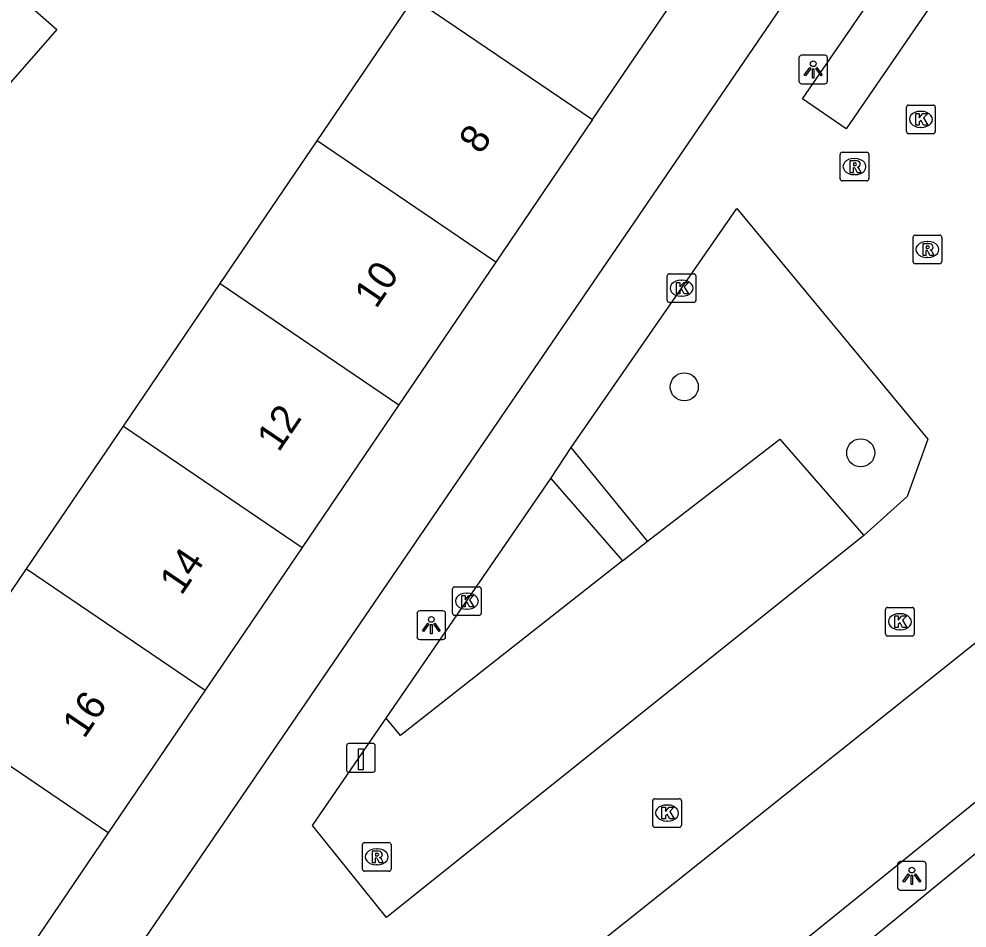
# Model space of a CAD drawing. Extents: x 161882 to 162509, y 381687 to 382379.
# Drawn here: x 162144.53 to 162177.57, y 382037.54 to 382069.24 of the extents above; entities that cross this region are included whole.
import ezdxf

# ---------------------------------------------------------------- set-up
doc = ezdxf.new("R2010")
doc.units = 0
for name, color, linetype in [('IMGEO_Boom', 7, 'Continuous'), ('IMGEO_Kolk', 7, 'Continuous'), ('IMGEO_Laadpaal', 7, 'Continuous'), ('IMGEO_Lichtpunt', 7, 'Continuous'), ('IMGEO_Pand', 7, 'Continuous'), ('IMGEO_Pand_nummerreeks', 7, 'Continuous'), ('IMGEO_Parkeervlak_open', 7, 'Continuous'), ('IMGEO_Rijbaan_lokaal_open', 7, 'Continuous'), ('IMGEO_Rioolput', 7, 'Continuous'), ('IMGEO_Voetpad_open', 7, 'Continuous'), ('IMGEO_Woonerf_open', 7, 'Continuous')]:
    doc.layers.add(name, color=color, linetype=linetype)

msp = doc.modelspace()

# ---------------------------------------------------------------- linework, layer by layer
at = {"layer": 'IMGEO_Boom'}
for centre in [(162167.72, 382056.412), (162173.869, 382054.111)]:
    msp.add_circle(centre, 0.489, dxfattribs=at)
at = {"layer": 'IMGEO_Kolk'}
for p, q in [((162175.465, 382065.314), (162175.465, 382066.166)), ((162175.54, 382066.24), (162176.392, 382066.24)), ((162175.953, 382066.02), (162175.978, 382066.02)), ((162176.466, 382066.166), (162176.466, 382065.314)), ((162175.976, 382065.46), (162175.951, 382065.46)), ((162176.392, 382065.24), (162175.54, 382065.24)), ((162167.2, 382060.354), (162168.052, 382060.354)), ((162167.125, 382059.428), (162167.125, 382060.28)), ((162167.613, 382060.134), (162167.638, 382060.134)), ((162168.126, 382060.28), (162168.126, 382059.428)), ((162167.636, 382059.574), (162167.611, 382059.574)), ((162168.052, 382059.354), (162167.2, 382059.354)), ((162159.641, 382048.515), (162159.641, 382049.367)), ((162159.716, 382049.441), (162160.568, 382049.441)), ((162160.129, 382049.221), (162160.154, 382049.221)), ((162160.642, 382049.367), (162160.642, 382048.515)), ((162160.152, 382048.661), (162160.127, 382048.661)), ((162174.733, 382047.796), (162174.733, 382048.648)), ((162174.808, 382048.722), (162175.66, 382048.722)), ((162175.221, 382048.502), (162175.246, 382048.502)), ((162175.734, 382048.648), (162175.734, 382047.796)), ((162160.568, 382048.441), (162159.716, 382048.441)), ((162175.244, 382047.942), (162175.219, 382047.942)), ((162175.66, 382047.722), (162174.808, 382047.722)), ((162166.619, 382041.124), (162166.619, 382041.976)), ((162166.694, 382042.05), (162167.546, 382042.05)), ((162167.62, 382041.976), (162167.62, 382041.124)), ((162167.107, 382041.83), (162167.132, 382041.83)), ((162167.13, 382041.27), (162167.105, 382041.27)), ((162167.546, 382041.05), (162166.694, 382041.05))]:
    msp.add_line(p, q, dxfattribs=at)
for points in [[(162175.465, 382065.314), (162175.465, 382066.166)], [(162175.54, 382066.24), (162176.392, 382066.24)], [(162176.466, 382066.166), (162176.466, 382065.314)], [(162175.786, 382065.94), (162175.909, 382065.94), (162175.909, 382065.789), (162176.039, 382065.94), (162176.203, 382065.94), (162176.057, 382065.789), (162176.21, 382065.54), (162176.058, 382065.54), (162175.973, 382065.704), (162175.909, 382065.637), (162175.909, 382065.54), (162175.786, 382065.54), (162175.786, 382065.94)], [(162176.392, 382065.24), (162175.54, 382065.24)], [(162167.2, 382060.354), (162168.052, 382060.354)], [(162167.125, 382059.428), (162167.125, 382060.28)], [(162167.446, 382060.054), (162167.569, 382060.054), (162167.569, 382059.903), (162167.699, 382060.054), (162167.863, 382060.054), (162167.717, 382059.903), (162167.87, 382059.654), (162167.718, 382059.654), (162167.633, 382059.818), (162167.569, 382059.751), (162167.569, 382059.654), (162167.446, 382059.654), (162167.446, 382060.054)], [(162168.126, 382060.28), (162168.126, 382059.428)], [(162168.052, 382059.354), (162167.2, 382059.354)], [(162159.641, 382048.515), (162159.641, 382049.367)], [(162159.716, 382049.441), (162160.568, 382049.441)], [(162159.962, 382049.141), (162160.085, 382049.141), (162160.085, 382048.99), (162160.215, 382049.141), (162160.379, 382049.141), (162160.233, 382048.99), (162160.386, 382048.741), (162160.234, 382048.741), (162160.149, 382048.905), (162160.085, 382048.838), (162160.085, 382048.741), (162159.962, 382048.741), (162159.962, 382049.141)], [(162160.642, 382049.367), (162160.642, 382048.515)], [(162174.733, 382047.796), (162174.733, 382048.648)], [(162174.808, 382048.722), (162175.66, 382048.722)], [(162175.734, 382048.648), (162175.734, 382047.796)], [(162160.568, 382048.441), (162159.716, 382048.441)], [(162175.054, 382048.422), (162175.177, 382048.422), (162175.177, 382048.271), (162175.307, 382048.422), (162175.471, 382048.422), (162175.325, 382048.271), (162175.478, 382048.022), (162175.326, 382048.022), (162175.241, 382048.186), (162175.177, 382048.119), (162175.177, 382048.022), (162175.054, 382048.022), (162175.054, 382048.422)], [(162175.66, 382047.722), (162174.808, 382047.722)], [(162166.619, 382041.124), (162166.619, 382041.976)], [(162166.694, 382042.05), (162167.546, 382042.05)], [(162167.62, 382041.976), (162167.62, 382041.124)], [(162166.94, 382041.75), (162167.063, 382041.75), (162167.063, 382041.599), (162167.193, 382041.75), (162167.357, 382041.75), (162167.211, 382041.599), (162167.364, 382041.35), (162167.212, 382041.35), (162167.127, 382041.514), (162167.063, 382041.447), (162167.063, 382041.35), (162166.94, 382041.35), (162166.94, 382041.75)], [(162167.546, 382041.05), (162166.694, 382041.05)]]:
    msp.add_lwpolyline(points, dxfattribs=at)
for centre, start, end in [((162175.542, 382066.164), 91.552, 178.448), ((162175.542, 382066.164), 91.552, 178.448), ((162176.39, 382066.164), 1.552, 88.448), ((162176.39, 382066.164), 1.552, 88.448), ((162175.542, 382065.316), 181.552, 268.448), ((162175.542, 382065.316), 181.552, 268.448), ((162176.39, 382065.316), 271.552, 358.448), ((162176.39, 382065.316), 271.552, 358.448), ((162167.202, 382060.278), 91.552, 178.448), ((162167.202, 382060.278), 91.552, 178.448), ((162168.05, 382060.278), 1.552, 88.448), ((162168.05, 382060.278), 1.552, 88.448), ((162167.202, 382059.43), 181.552, 268.448), ((162167.202, 382059.43), 181.552, 268.448), ((162168.05, 382059.43), 271.552, 358.448), ((162168.05, 382059.43), 271.552, 358.448), ((162159.718, 382049.365), 91.552, 178.448), ((162159.718, 382049.365), 91.552, 178.448), ((162160.566, 382049.365), 1.552, 88.448), ((162160.566, 382049.365), 1.552, 88.448), ((162159.718, 382048.517), 181.552, 268.448), ((162159.718, 382048.517), 181.552, 268.448), ((162160.566, 382048.517), 271.552, 358.448), ((162160.566, 382048.517), 271.552, 358.448), ((162174.81, 382048.646), 91.552, 178.448), ((162174.81, 382048.646), 91.552, 178.448), ((162175.658, 382048.646), 1.552, 88.448), ((162175.658, 382048.646), 1.552, 88.448), ((162174.81, 382047.798), 181.552, 268.448), ((162174.81, 382047.798), 181.552, 268.448), ((162175.658, 382047.798), 271.552, 358.448), ((162175.658, 382047.798), 271.552, 358.448), ((162166.696, 382041.974), 91.552, 178.448), ((162166.696, 382041.974), 91.552, 178.448), ((162167.544, 382041.974), 1.552, 88.448), ((162167.544, 382041.974), 1.552, 88.448), ((162166.696, 382041.126), 181.552, 268.448), ((162166.696, 382041.126), 181.552, 268.448), ((162167.544, 382041.126), 271.552, 358.448), ((162167.544, 382041.126), 271.552, 358.448)]:
    msp.add_arc(centre, 0.0765, start, end, dxfattribs=at)
for centre, major_axis, ratio, start_param, end_param in [((162175.952, 382065.74), (-0.387, 0.002), 0.722429, 4.712389, 7.853982), ((162175.977, 382065.74), (-0.39, 0.002), 0.717154, 1.570796, 4.712389), ((162167.612, 382059.854), (-0.387, 0.002), 0.722429, 4.712389, 7.853982), ((162167.637, 382059.854), (-0.39, 0.002), 0.717154, 1.570796, 4.712389), ((162160.128, 382048.941), (-0.387, 0.002), 0.722429, 4.712389, 7.853982), ((162160.153, 382048.941), (-0.39, 0.002), 0.717154, 1.570796, 4.712389), ((162175.22, 382048.222), (-0.387, 0.002), 0.722429, 4.712389, 7.853982), ((162175.245, 382048.222), (-0.39, 0.002), 0.717154, 1.570796, 4.712389), ((162167.106, 382041.55), (-0.387, 0.002), 0.722429, 4.712389, 7.853982), ((162167.131, 382041.55), (-0.39, 0.002), 0.717154, 1.570796, 4.712389)]:
    msp.add_ellipse(centre, major_axis=major_axis, ratio=ratio, start_param=start_param, end_param=end_param, dxfattribs=at)
at = {"layer": 'IMGEO_Laadpaal'}
for p, q in [((162155.95, 382043.891), (162155.95, 382043.05)), ((162155.95, 382043.891), (162155.95, 382043.05)), ((162156.866, 382043.975), (162156.025, 382043.975)), ((162156.866, 382043.975), (162156.025, 382043.975)), ((162156.95, 382043.059), (162156.95, 382043.9)), ((162156.95, 382043.059), (162156.95, 382043.9)), ((162156.034, 382042.975), (162156.875, 382042.975)), ((162156.034, 382042.975), (162156.875, 382042.975))]:
    msp.add_line(p, q, dxfattribs=at)
msp.add_lwpolyline([(162156.365, 382043.788), (162156.525, 382043.788), (162156.525, 382043.055), (162156.365, 382043.055), (162156.365, 382043.788)], dxfattribs=at)
for centre, start, end in [((162156.028, 382043.897), 92.4484, 184.2845), ((162156.028, 382043.897), 92.4484, 184.2845), ((162156.872, 382043.897), 2.4484, 94.2845), ((162156.872, 382043.897), 2.4484, 94.2845), ((162156.028, 382043.053), 182.4484, 274.2845), ((162156.028, 382043.053), 182.4484, 274.2845), ((162156.872, 382043.053), 272.4484, 4.2845), ((162156.872, 382043.053), 272.4484, 4.2845)]:
    msp.add_arc(centre, 0.0779, start, end, dxfattribs=at)
at = {"layer": 'IMGEO_Lichtpunt'}
for p, q in [((162172.618, 382067.977), (162171.81, 382067.977)), ((162172.618, 382067.977), (162171.81, 382067.977)), ((162171.716, 382067.882), (162171.716, 382067.075)), ((162171.716, 382067.882), (162171.716, 382067.075)), ((162172.712, 382067.075), (162172.712, 382067.882)), ((162172.712, 382067.075), (162172.712, 382067.882)), ((162171.81, 382066.981), (162172.618, 382066.981)), ((162171.81, 382066.981), (162172.618, 382066.981)), ((162158.405, 382048.503), (162158.405, 382047.696)), ((162158.405, 382048.503), (162158.405, 382047.696)), ((162159.307, 382048.598), (162158.499, 382048.598)), ((162159.307, 382048.598), (162158.499, 382048.598)), ((162159.401, 382047.696), (162159.401, 382048.503)), ((162159.401, 382047.696), (162159.401, 382048.503)), ((162158.499, 382047.602), (162159.307, 382047.602)), ((162158.499, 382047.602), (162159.307, 382047.602)), ((162175.153, 382039.762), (162175.153, 382038.955)), ((162175.153, 382039.762), (162175.153, 382038.955)), ((162176.055, 382039.857), (162175.247, 382039.857)), ((162176.055, 382039.857), (162175.247, 382039.857)), ((162176.149, 382038.955), (162176.149, 382039.762)), ((162176.149, 382038.955), (162176.149, 382039.762)), ((162175.247, 382038.861), (162176.055, 382038.861)), ((162175.247, 382038.861), (162176.055, 382038.861))]:
    msp.add_line(p, q, dxfattribs=at)
for points in [[(162172.09, 382067.546), (162172.129, 382067.518), (162171.941, 382067.256), (162171.903, 382067.283), (162172.09, 382067.546)], [(162172.192, 382067.498), (162172.239, 382067.498), (162172.239, 382067.176), (162172.192, 382067.176), (162172.192, 382067.498)], [(162172.302, 382067.518), (162172.34, 382067.545), (162172.527, 382067.283), (162172.488, 382067.255), (162172.302, 382067.518)], [(162158.779, 382048.167), (162158.818, 382048.139), (162158.63, 382047.877), (162158.592, 382047.904), (162158.779, 382048.167)], [(162158.991, 382048.139), (162159.029, 382048.166), (162159.216, 382047.904), (162159.177, 382047.876), (162158.991, 382048.139)], [(162158.881, 382048.119), (162158.928, 382048.119), (162158.928, 382047.797), (162158.881, 382047.797), (162158.881, 382048.119)], [(162175.527, 382039.426), (162175.566, 382039.398), (162175.378, 382039.136), (162175.34, 382039.163), (162175.527, 382039.426)], [(162175.629, 382039.378), (162175.676, 382039.378), (162175.676, 382039.056), (162175.629, 382039.056), (162175.629, 382039.378)], [(162175.739, 382039.398), (162175.777, 382039.425), (162175.964, 382039.163), (162175.925, 382039.135), (162175.739, 382039.398)]]:
    msp.add_lwpolyline(points, dxfattribs=at)
for centre in [(162172.215, 382067.68), (162158.904, 382048.301), (162175.652, 382039.56)]:
    msp.add_circle(centre, 0.0994, dxfattribs=at)
for centre, start, end in [((162171.81, 382067.882), 90, 180), ((162171.81, 382067.882), 90, 180), ((162172.618, 382067.882), 0, 90), ((162172.618, 382067.882), 0, 90), ((162171.81, 382067.075), 180, 270), ((162171.81, 382067.075), 180, 270), ((162172.618, 382067.075), 270, 0), ((162172.618, 382067.075), 270, 360), ((162158.499, 382048.503), 90, 180), ((162158.499, 382048.503), 90, 180), ((162159.307, 382048.503), 0, 90), ((162159.307, 382048.503), 0, 90), ((162158.499, 382047.696), 180, 270), ((162158.499, 382047.696), 180, 270), ((162159.307, 382047.696), 270, 0), ((162159.307, 382047.696), 270, 360), ((162175.247, 382039.762), 90, 180), ((162175.247, 382039.762), 90, 180), ((162176.055, 382039.762), 0, 90), ((162176.055, 382039.762), 0, 90), ((162175.247, 382038.955), 180, 270), ((162175.247, 382038.955), 180, 270), ((162176.055, 382038.955), 270, 0), ((162176.055, 382038.955), 270, 360)]:
    msp.add_arc(centre, 0.0946, start, end, dxfattribs=at)
at = {"layer": 'IMGEO_Pand'}
for points in [[(162164.524, 382065.738), (162167.899, 382070.712)], [(162143.975, 382070.53), (162145.852, 382068.874), (162143.414, 382066.101), (162143.023, 382065.801)], [(162154.923, 382064.989), (162158.299, 382069.964)], [(162158.299, 382069.964), (162164.524, 382065.738)], [(162164.524, 382065.738), (162161.148, 382060.763)], [(162151.548, 382060.014), (162154.923, 382064.989)], [(162161.148, 382060.763), (162154.923, 382064.989)], [(162161.148, 382060.763), (162157.773, 382055.788)], [(162148.172, 382055.04), (162151.548, 382060.014)], [(162151.548, 382060.014), (162157.773, 382055.788)], [(162157.773, 382055.788), (162154.397, 382050.814)], [(162144.796, 382050.064), (162148.172, 382055.04)], [(162148.172, 382055.04), (162154.397, 382050.814)], [(162154.397, 382050.814), (162151.021, 382045.838)], [(162141.42, 382045.09), (162144.796, 382050.064)], [(162144.796, 382050.064), (162151.021, 382045.838)], [(162151.021, 382045.838), (162147.645, 382040.864)], [(162147.645, 382040.864), (162141.42, 382045.09)], [(162152.462, 382018.996), (162166.618, 382030.597), (162166.459, 382030.79), (162181.344, 382042.988), (162191.177, 382030.989), (162192.732, 382029.062), (162193.295, 382028.375), (162193.718, 382027.859)], [(162147.645, 382040.864), (162144.269, 382035.889)]]:
    msp.add_lwpolyline(points, dxfattribs=at)
at = {"layer": 'IMGEO_Parkeervlak_open'}
for points in [[(162173.361, 382065.41), (162171.844, 382066.452), (162178.831, 382076.63), (162180.349, 382075.588), (162173.361, 382065.41)], [(162166.44, 382051.036), (162171.047, 382054.587), (162173.974, 382051.224)], [(162173.974, 382051.224), (162157.342, 382037.904), (162154.768, 382041.118), (162157.335, 382044.858)], [(162165.562, 382050.347), (162157.833, 382044.259), (162157.335, 382044.858)], [(162149.021, 382018.603), (162146.162, 382022.187), (162178.575, 382048.051)]]:
    msp.add_lwpolyline(points, dxfattribs=at)
at = {"layer": 'IMGEO_Rijbaan_lokaal_open'}
msp.add_lwpolyline([(162181.319, 382044.718), (162149.021, 382018.603)], dxfattribs=at)
at = {"layer": 'IMGEO_Rioolput'}
for p, q in [((162173.151, 382063.666), (162173.151, 382064.518)), ((162173.226, 382064.592), (162174.078, 382064.592)), ((162173.639, 382064.372), (162173.664, 382064.372)), ((162174.152, 382064.518), (162174.152, 382063.666)), ((162173.662, 382063.812), (162173.637, 382063.812)), ((162174.078, 382063.592), (162173.226, 382063.592)), ((162175.768, 382061.704), (162176.62, 382061.704)), ((162175.693, 382060.778), (162175.693, 382061.63)), ((162176.181, 382061.484), (162176.206, 382061.484)), ((162176.694, 382061.63), (162176.694, 382060.778)), ((162176.62, 382060.704), (162175.768, 382060.704)), ((162176.204, 382060.924), (162176.179, 382060.924)), ((162156.501, 382039.595), (162156.501, 382040.447)), ((162156.576, 382040.521), (162157.428, 382040.521)), ((162156.989, 382040.301), (162157.014, 382040.301)), ((162157.502, 382040.447), (162157.502, 382039.595)), ((162157.012, 382039.741), (162156.987, 382039.741)), ((162157.428, 382039.521), (162156.576, 382039.521))]:
    msp.add_line(p, q, dxfattribs=at)
for points in [[(162173.151, 382063.666), (162173.151, 382064.518)], [(162173.226, 382064.592), (162174.078, 382064.592)], [(162174.152, 382064.518), (162174.152, 382063.666)], [(162173.74, 382064.29), (162173.488, 382064.292), (162173.488, 382063.892)], [(162173.488, 382063.892), (162173.612, 382063.892), (162173.612, 382064.054), (162173.623, 382064.054)], [(162173.666, 382064.211), (162173.612, 382064.211), (162173.612, 382064.13)], [(162173.612, 382064.13), (162173.664, 382064.13)], [(162173.67, 382064.025), (162173.741, 382063.892), (162173.881, 382063.892), (162173.816, 382064.018)], [(162174.078, 382063.592), (162173.226, 382063.592)], [(162175.768, 382061.704), (162176.62, 382061.704)], [(162175.693, 382060.778), (162175.693, 382061.63)], [(162176.282, 382061.402), (162176.03, 382061.404), (162176.03, 382061.004)], [(162176.694, 382061.63), (162176.694, 382060.778)], [(162176.03, 382061.004), (162176.154, 382061.004), (162176.154, 382061.166), (162176.165, 382061.166)], [(162176.208, 382061.323), (162176.154, 382061.323), (162176.154, 382061.242)], [(162176.154, 382061.242), (162176.206, 382061.242)], [(162176.212, 382061.137), (162176.283, 382061.004), (162176.423, 382061.004), (162176.358, 382061.13)], [(162176.62, 382060.704), (162175.768, 382060.704)], [(162156.501, 382039.595), (162156.501, 382040.447)], [(162156.576, 382040.521), (162157.428, 382040.521)], [(162157.09, 382040.219), (162156.838, 382040.221), (162156.838, 382039.821)], [(162157.502, 382040.447), (162157.502, 382039.595)], [(162156.838, 382039.821), (162156.962, 382039.821), (162156.962, 382039.983), (162156.973, 382039.983)], [(162157.016, 382040.14), (162156.962, 382040.14), (162156.962, 382040.059)], [(162156.962, 382040.059), (162157.014, 382040.059)], [(162157.02, 382039.954), (162157.091, 382039.821), (162157.231, 382039.821), (162157.166, 382039.947)], [(162157.428, 382039.521), (162156.576, 382039.521)]]:
    msp.add_lwpolyline(points, dxfattribs=at)
for centre, radius, start, end in [((162173.228, 382064.516), 0.0765, 91.552, 178.448), ((162173.228, 382064.516), 0.0765, 91.552, 178.448), ((162174.076, 382064.516), 0.0765, 1.552, 88.448), ((162174.076, 382064.516), 0.0765, 1.552, 88.448), ((162173.622, 382064.001), 0.0533, 26.0293, 88.6989), ((162173.648, 382064.319), 0.19, 274.7715, 282.9687), ((162173.672, 382064.115), 0.0964, 77.0061, 93.1865), ((162173.686, 382064.172), 0.0378, 276.6634, 79.6772), ((162173.739, 382064.18), 0.109, 350.3612, 89.416), ((162173.737, 382064.18), 0.112, 277.5842, 350.9817), ((162173.721, 382063.965), 0.108, 29.5134, 73.7905), ((162173.228, 382063.668), 0.0765, 181.552, 268.448), ((162173.228, 382063.668), 0.0765, 181.552, 268.448), ((162174.076, 382063.668), 0.0765, 271.552, 358.448), ((162174.076, 382063.668), 0.0765, 271.552, 358.448), ((162175.77, 382061.628), 0.0765, 91.552, 178.448), ((162175.77, 382061.628), 0.0765, 91.552, 178.448), ((162176.618, 382061.628), 0.0765, 1.552, 88.448), ((162176.618, 382061.628), 0.0765, 1.552, 88.448), ((162176.281, 382061.292), 0.109, 350.3612, 89.416), ((162176.164, 382061.113), 0.0533, 26.0293, 88.6989), ((162176.19, 382061.431), 0.19, 274.7715, 282.9687), ((162176.214, 382061.227), 0.0964, 77.0061, 93.1865), ((162176.228, 382061.284), 0.0378, 276.6634, 79.6772), ((162176.279, 382061.292), 0.112, 277.5842, 350.9817), ((162176.263, 382061.077), 0.108, 29.5134, 73.7905), ((162175.77, 382060.78), 0.0765, 181.552, 268.448), ((162175.77, 382060.78), 0.0765, 181.552, 268.448), ((162176.618, 382060.78), 0.0765, 271.552, 358.448), ((162176.618, 382060.78), 0.0765, 271.552, 358.448), ((162156.578, 382040.445), 0.0765, 91.552, 178.448), ((162156.578, 382040.445), 0.0765, 91.552, 178.448), ((162157.089, 382040.109), 0.109, 350.3612, 89.416), ((162157.426, 382040.445), 0.0765, 1.552, 88.448), ((162157.426, 382040.445), 0.0765, 1.552, 88.448), ((162156.972, 382039.93), 0.0533, 26.0293, 88.6989), ((162156.998, 382040.248), 0.19, 274.7715, 282.9687), ((162157.022, 382040.044), 0.0964, 77.0061, 93.1865), ((162157.036, 382040.101), 0.0378, 276.6634, 79.6772), ((162157.087, 382040.109), 0.112, 277.5842, 350.9817), ((162157.071, 382039.894), 0.108, 29.5134, 73.7905), ((162156.578, 382039.597), 0.0765, 181.552, 268.448), ((162156.578, 382039.597), 0.0765, 181.552, 268.448), ((162157.426, 382039.597), 0.0765, 271.552, 358.448), ((162157.426, 382039.597), 0.0765, 271.552, 358.448)]:
    msp.add_arc(centre, radius, start, end, dxfattribs=at)
for centre, major_axis, ratio, start_param, end_param in [((162173.638, 382064.092), (-0.387, 0.002), 0.722429, 4.712389, 7.853982), ((162173.663, 382064.092), (-0.39, 0.002), 0.717154, 1.570796, 4.712389), ((162176.18, 382061.204), (-0.387, 0.002), 0.722429, 4.712389, 7.853982), ((162176.205, 382061.204), (-0.39, 0.002), 0.717154, 1.570796, 4.712389), ((162156.988, 382040.021), (-0.387, 0.002), 0.722429, 4.712389, 7.853982), ((162157.013, 382040.021), (-0.39, 0.002), 0.717154, 1.570796, 4.712389)]:
    msp.add_ellipse(centre, major_axis=major_axis, ratio=ratio, start_param=start_param, end_param=end_param, dxfattribs=at)
at = {"layer": 'IMGEO_Voetpad_open'}
for points in [[(162163.07, 382053.212), (162163.783, 382054.298)], [(162166.44, 382051.036), (162163.783, 382054.298)], [(162163.07, 382053.212), (162165.562, 382050.347)], [(162165.562, 382050.347), (162166.44, 382051.036)]]:
    msp.add_lwpolyline(points, dxfattribs=at)
at = {"layer": 'IMGEO_Woonerf_open'}
for points in [[(162177.425, 382078.945), (162145.138, 382031.653), (162139.862, 382024.142), (162139.84, 382024.123)], [(162163.783, 382054.298), (162169.556, 382062.632), (162176.205, 382054.593), (162175.488, 382052.586), (162173.974, 382051.224)], [(162157.335, 382044.858), (162163.07, 382053.212)]]:
    msp.add_lwpolyline(points, dxfattribs=at)

# ---------------------------------------------------------------- texts
at = {"layer": 'IMGEO_Pand_nummerreeks'}
for s, p in [('8', (162160.627, 382064.484)), ('10', (162156.978, 382059.105)), ('12', (162153.583, 382054.103)), ('14', (162150.194, 382049.108)), ('16', (162146.803, 382044.11))]:
    msp.add_text(s, height=1, rotation=55.8406, dxfattribs=at).set_placement(p)

doc.saveas('drawing.dxf')
